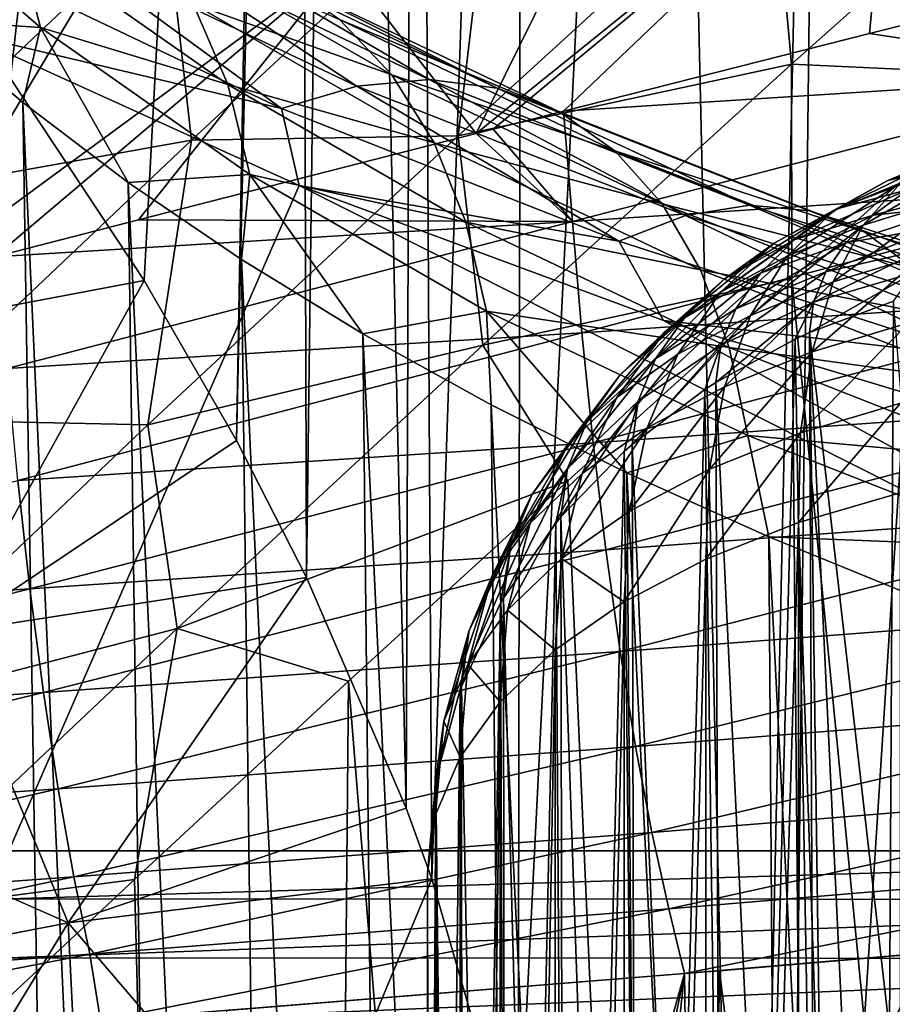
# Model space of a CAD drawing. Header units: metres. Extents: x -109 to 109, y -78 to 121.
# Tile 798 of 1056: x -11.45 to -8.34, y 0.94 to 4.46. Entities that reach past the tile are written whole.
import ezdxf

# ---------------------------------------------------------------- set-up
doc = ezdxf.new("R2010")
doc.units = ezdxf.units.M
doc.layers.add('solid_508554_SW0001', color=7, linetype='CONTINUOUS')

msp = doc.modelspace()

# ---------------------------------------------------------------- linework, layer by layer
at = {"layer": 'solid_508554_SW0001'}
for points in [[(-10.497465, 13.12061, -23.474436), (-11.486973, 4.24539, -38.846767), (-11.719492, 4.563523, -38.295746)], [(-10.497465, 13.12061, -23.474436), (-11.010351, 3.525002, -40.094517), (-11.486973, 4.24539, -38.846767)], [(-10.497465, 13.12061, -23.474436), (-10.680959, 2.955245, -41.081364), (-11.010351, 3.525002, -40.094517)], [(-10.497465, 13.12061, -23.474436), (-10.462863, 12.564053, -24.438421), (-10.680959, 2.955245, -41.081364)], [(-34.869118, 11.46491, -7.773969), (-4.682198, -7.183285, 2.992571), (-32.970078, 13.057232, -8.693296)], [(-4.682198, -7.183285, 2.992571), (-4.682198, 13.057236, -8.693299), (-32.970078, 13.057232, -8.693296)], [(-10.462863, 12.564053, -24.438421), (-10.43088, 2.466374, -41.928116), (-10.680959, 2.955245, -41.081364)], [(-10.462863, 12.564053, -24.438421), (-10.310266, 12.011647, -25.395216), (-10.43088, 2.466374, -41.928116)], [(-10.310266, 12.011647, -25.395216), (-10.076361, 1.643916, -43.352654), (-10.43088, 2.466374, -41.928116)], [(-10.310266, 12.011647, -25.395216), (-10.041836, 11.471277, -26.331165), (-10.076361, 1.643916, -43.352654)], [(-34.869118, 11.46491, -7.773969), (-36.770775, 9.875168, -6.856131), (-4.682198, -7.183285, 2.992571)], [(-10.041836, 11.471277, -26.331165), (-9.984267, 1.392368, -43.788349), (-10.076361, 1.643916, -43.352654)], [(-10.041836, 11.471277, -26.331165), (-9.65976, 10.947334, -27.238661), (-9.984267, 1.392368, -43.788349)], [(-9.65976, 10.947334, -27.238661), (-9.677179, 0.325011, -45.637066), (-9.984267, 1.392368, -43.788349)], [(-9.65976, 10.947334, -27.238661), (-9.16956, 10.447394, -28.104582), (-9.677179, 0.325011, -45.637066)], [(-9.16956, 10.447394, -28.104582), (-8.859949, -3.143586, -51.644852), (-9.677179, 0.325011, -45.637066)], [(-9.16956, 10.447394, -28.104582), (-8.575221, 9.975522, -28.92189), (-8.859949, -3.143586, -51.644852)], [(-8.575221, 9.975522, -28.92189), (-8.7341, -3.651943, -52.525349), (-8.859949, -3.143586, -51.644852)], [(-8.575221, 9.975522, -28.92189), (-7.885233, 9.538446, -29.678926), (-8.7341, -3.651943, -52.525349)], [(-36.770775, 9.875168, -6.856131), (-37.230968, 9.509166, -6.64482), (-4.682198, -7.183285, 2.992571)], [(-7.885233, 9.538446, -29.678926), (-7.872476, -7.004437, -58.332043), (-8.7341, -3.651943, -52.525349)], [(-37.230968, 9.509166, -6.64482), (-37.714027, 9.16053, -6.443535), (-4.682198, -7.183285, 2.992571)], [(-37.714027, 9.16053, -6.443535), (-38.218876, 8.830504, -6.252995), (-4.682198, -7.183285, 2.992571)], [(-38.218876, 8.830504, -6.252995), (-38.744343, 8.520358, -6.073932), (-4.682198, -7.183285, 2.992571)], [(-38.744343, 8.520358, -6.073932), (-39.28907, 8.231194, -5.906983), (-4.682198, -7.183285, 2.992571)], [(-39.28907, 8.231194, -5.906983), (-39.851555, 7.963991, -5.752713), (-4.682198, -7.183285, 2.992571)], [(-39.851555, 7.963991, -5.752713), (-40.430286, 7.719659, -5.611648), (-4.682198, -7.183285, 2.992571)], [(-40.430286, 7.719659, -5.611648), (-40.88192, 7.549141, -5.513199), (-4.682198, -7.183285, 2.992571)], [(-40.88192, 7.549141, -5.513199), (-41.024212, 7.498913, -5.4842), (-4.682198, -7.183285, 2.992571)], [(-41.024212, 7.498913, -5.4842), (-41.632576, 7.302232, -5.370646), (-4.682198, -7.183285, 2.992571)], [(-41.632576, 7.302232, -5.370646), (-42.254608, 7.130056, -5.271241), (-4.682198, -7.183285, 2.992571)], [(-42.254608, 7.130056, -5.271241), (-42.889103, 6.983013, -5.186345), (-4.682198, -7.183285, 2.992571)], [(-42.889103, 6.983013, -5.186345), (-43.534229, 6.861862, -5.116398), (-4.682198, -7.183285, 2.992571)], [(-43.534229, 6.861862, -5.116398), (-44.187977, 6.76719, -5.061739), (-4.682198, -7.183285, 2.992571)], [(-44.187977, 6.76719, -5.061739), (-44.848324, 6.699342, -5.022567), (-4.682198, -7.183285, 2.992571)], [(-44.848324, 6.699342, -5.022567), (-45.513195, 6.658569, -4.999027), (-4.682198, -7.183285, 2.992571)], [(-46.180508, 6.644997, -4.991191), (-50.351505, 6.265568, -4.772128), (-4.682198, -7.183285, 2.992571)], [(-45.513195, 6.658569, -4.999027), (-46.180508, 6.644997, -4.991191), (-4.682198, -7.183285, 2.992571)], [(-50.351505, 6.265568, -4.772128), (-50.351505, -7.183285, 2.992571), (-4.682198, -7.183285, 2.992571)], [(-9.826571, 4.049805, 22.065458), (-10.300329, 4.660298, 21.934893), (-8.890319, 5.945632, 21.88983)], [(-9.826571, 4.049805, 22.065458), (-8.890319, 5.945632, 21.88983), (-8.346806, 5.243896, 22.028639)], [(-80.924133, 4.591235, 23.167868), (-80.918129, 4.185856, 23.180025), (-10.148746, 5.691421, 25.083662)], [(-80.918129, 4.185856, 23.180025), (-11.266255, 5.112192, 25.065367), (-10.148746, 5.691421, 25.083662)], [(-12.234701, 4.066786, 21.798893), (-11.846932, 4.890662, 21.843119), (-10.788867, 5.274172, 21.876749)], [(-11.82825, 3.536993, 21.846523), (-12.234701, 4.066786, 21.798893), (-10.788867, 5.274172, 21.876749)], [(-11.82825, 3.536993, 21.846523), (-10.788867, 5.274172, 21.876749), (-10.300329, 4.660298, 21.934893)], [(-8.770687, 5.063399, 25.324755), (-8.701807, 4.296897, 25.597721), (-7.591055, 5.287495, 25.490839)], [(-7.591055, 5.287495, 25.490839), (-8.701807, 4.296897, 25.597721), (-7.88396, 4.258576, 25.879211)], [(-9.766205, 4.065187, 22.071657), (-9.826571, 4.049805, 22.065458), (-8.346806, 5.243896, 22.028639)], [(-9.515528, 4.129013, 22.097166), (-9.766205, 4.065187, 22.071657), (-8.346806, 5.243896, 22.028639)], [(-8.423708, 4.406077, 22.20409), (-9.515528, 4.129013, 22.097166), (-8.346806, 5.243896, 22.028639)], [(-8.423708, 4.406077, 22.20409), (-8.346806, 5.243896, 22.028639), (-7.826356, 4.557045, 22.25992)], [(-80.918129, 4.185856, 23.180025), (-80.906685, 3.483892, 23.162571), (-11.266255, 5.112192, 25.065367)], [(-80.906685, 3.483892, 23.162571), (-12.037889, 4.705667, 25.034185), (-11.266255, 5.112192, 25.065367)], [(-8.770687, 5.063399, 25.324755), (-9.890296, 4.041093, 25.377243), (-8.701807, 4.296897, 25.597721)], [(-9.774747, 5.01582, 25.184143), (-9.890296, 4.041093, 25.377243), (-8.770687, 5.063399, 25.324755)], [(-10.932477, 4.836919, 25.089697), (-10.841434, 4.025293, 25.189739), (-9.774747, 5.01582, 25.184143)], [(-9.774747, 5.01582, 25.184143), (-10.841434, 4.025293, 25.189739), (-9.890296, 4.041093, 25.377243)], [(-12.023021, 4.984616, -26.200855), (-11.379394, 4.427219, -27.166296), (-11.789352, 4.454689, -26.29365)], [(-11.464253, 4.752104, -27.41684), (-11.379394, 4.427219, -27.166296), (-12.023021, 4.984616, -26.200855)], [(-10.932477, 4.836919, 25.089697), (-12.037889, 4.705667, 25.034185), (-12.012669, 3.816199, 25.038902)], [(-10.932477, 4.836919, 25.089697), (-12.012669, 3.816199, 25.038902), (-10.841434, 4.025293, 25.189739)], [(-11.464253, 4.752104, -27.41684), (-10.712005, 4.223912, -28.331697), (-11.379394, 4.427219, -27.166296)], [(-10.835051, 4.512079, -28.609804), (-10.712005, 4.223912, -28.331697), (-11.464253, 4.752104, -27.41684)], [(-11.329675, 4.731749, -31.37171), (-10.251499, 4.21773, -32.262016), (-11.044769, 4.743412, -31.06476)], [(-11.044769, 4.743412, -31.06476), (-9.993707, 4.242319, -31.93268), (-10.777098, 4.700575, -30.745321)], [(-10.251499, 4.21773, -32.262016), (-9.993707, 4.242319, -31.93268), (-11.044769, 4.743412, -31.06476)], [(-10.999453, 4.761817, -28.90328), (-10.127405, 4.258619, -29.774843), (-10.835051, 4.512079, -28.609804)], [(-10.313899, 4.455792, -30.094011), (-10.127405, 4.258619, -29.774843), (-10.999453, 4.761817, -28.90328)], [(-11.626257, 4.665814, -31.660181), (-10.519858, 4.13834, -32.573795), (-11.329675, 4.731749, -31.37171)], [(-10.519858, 4.13834, -32.573795), (-10.251499, 4.21773, -32.262016), (-11.329675, 4.731749, -31.37171)], [(-10.777098, 4.700575, -30.745321), (-9.751508, 4.211626, -31.592205), (-10.531879, 4.604074, -30.419621)], [(-9.993707, 4.242319, -31.93268), (-9.751508, 4.211626, -31.592205), (-10.777098, 4.700575, -30.745321)], [(-11.543501, 3.610263, 21.879337), (-11.82825, 3.536993, 21.846523), (-10.300329, 4.660298, 21.934893)], [(-11.626257, 4.665814, -31.660181), (-11.655655, 4.407351, -32.166245), (-10.519858, 4.13834, -32.573795)], [(-11.029615, 3.742239, 21.937109), (-11.543501, 3.610263, 21.879337), (-10.300329, 4.660298, 21.934893)], [(-11.029615, 3.742239, 21.937109), (-10.300329, 4.660298, 21.934893), (-9.826571, 4.049805, 22.065458)], [(-10.531879, 4.604074, -30.419621), (-9.529626, 4.126251, -31.247236), (-10.313899, 4.455792, -30.094011)], [(-9.751508, 4.211626, -31.592205), (-9.529626, 4.126251, -31.247236), (-10.531879, 4.604074, -30.419621)], [(-7.467934, 4.260381, 22.383812), (-8.423708, 4.406077, 22.20409), (-7.826356, 4.557045, 22.25992)], [(-10.835051, 4.512079, -28.609804), (-9.976037, 4.016402, -29.468342), (-10.712005, 4.223912, -28.331697)], [(-10.127405, 4.258619, -29.774843), (-9.976037, 4.016402, -29.468342), (-10.835051, 4.512079, -28.609804)], [(-11.789352, 4.454689, -26.29365), (-11.2583, -7.517032, -19.331461), (-11.583113, -7.217917, -18.813379)], [(-11.789352, 4.454689, -26.29365), (-11.442792, 4.160327, -26.803499), (-11.2583, -7.517032, -19.331461)], [(-11.379394, 4.427219, -27.166296), (-11.442792, 4.160327, -26.803499), (-11.789352, 4.454689, -26.29365)], [(-11.379394, 4.427219, -27.166296), (-11.066858, 3.875121, -27.297491), (-11.442792, 4.160327, -26.803499)], [(-11.379394, 4.427219, -27.166296), (-10.632713, 3.902936, -28.074379), (-11.066858, 3.875121, -27.297491)], [(-10.712005, 4.223912, -28.331697), (-10.632713, 3.902936, -28.074379), (-11.379394, 4.427219, -27.166296)], [(-10.313899, 4.455792, -30.094011), (-9.332389, 3.987858, -30.904497), (-10.127405, 4.258619, -29.774843)], [(-9.529626, 4.126251, -31.247236), (-9.332389, 3.987858, -30.904497), (-10.313899, 4.455792, -30.094011)], [(-10.457149, 3.864108, -33.10717), (-11.655655, 4.407351, -32.166245), (-11.492039, 1.491955, -37.215858)], [(-10.519858, 4.13834, -32.573795), (-11.655655, 4.407351, -32.166245), (-10.457149, 3.864108, -33.10717)], [(-7.467934, 4.260381, 22.383812), (-9.515528, 4.129013, 22.097166), (-8.423708, 4.406077, 22.20409)], [(-9.890296, 4.041093, 25.377243), (-9.802728, 3.295169, 25.649094), (-8.701807, 4.296897, 25.597721)], [(-8.701807, 4.296897, 25.597721), (-9.802728, 3.295169, 25.649094), (-8.700568, 3.531929, 25.949848)], [(-8.701807, 4.296897, 25.597721), (-8.700568, 3.531929, 25.949848), (-7.88396, 4.258576, 25.879211)], [(-10.127405, 4.258619, -29.774843), (-9.163643, 3.799146, -30.570675), (-9.976037, 4.016402, -29.468342)], [(-9.332389, 3.987858, -30.904497), (-9.163643, 3.799146, -30.570675), (-10.127405, 4.258619, -29.774843)], [(-9.482802, 3.73597, 22.146383), (-9.515528, 4.129013, 22.097166), (-7.467934, 4.260381, 22.383812)], [(-9.482802, 3.73597, 22.146383), (-7.467934, 4.260381, 22.383812), (-7.439636, 3.870139, 22.426527)], [(-7.88396, 4.258576, 25.879211), (-8.700568, 3.531929, 25.949848), (-6.423145, -19.82156, 39.123894)], [(-11.486973, 4.24539, -38.846767), (-11.010351, 3.525002, -40.094517), (-12.260807, 3.288546, -40.398113)], [(-10.712005, 4.223912, -28.331697), (-9.862746, 3.733864, -29.180485), (-10.632713, 3.902936, -28.074379)], [(-9.976037, 4.016402, -29.468342), (-9.862746, 3.733864, -29.180485), (-10.712005, 4.223912, -28.331697)], [(-10.519858, 4.13834, -32.573795), (-9.31819, 3.665838, -33.392189), (-10.251499, 4.21773, -32.262016)], [(-10.251499, 4.21773, -32.262016), (-9.080484, 3.757282, -33.059536), (-9.993707, 4.242319, -31.93268)], [(-9.31819, 3.665838, -33.392189), (-9.080484, 3.757282, -33.059536), (-10.251499, 4.21773, -32.262016)], [(-9.993707, 4.242319, -31.93268), (-8.852139, 3.79345, -32.710144), (-9.751508, 4.211626, -31.592205)], [(-9.080484, 3.757282, -33.059536), (-8.852139, 3.79345, -32.710144), (-9.993707, 4.242319, -31.93268)], [(-9.751508, 4.211626, -31.592205), (-8.637607, 3.773636, -32.350826), (-9.529626, 4.126251, -31.247236)], [(-8.852139, 3.79345, -32.710144), (-8.637607, 3.773636, -32.350826), (-9.751508, 4.211626, -31.592205)], [(-11.442792, 4.160327, -26.803499), (-10.90275, -7.807134, -19.833933), (-11.2583, -7.517032, -19.331461)], [(-11.442792, 4.160327, -26.803499), (-11.066858, 3.875121, -27.297491), (-10.90275, -7.807134, -19.833933)], [(-10.519858, 4.13834, -32.573795), (-10.457149, 3.864108, -33.10717), (-9.31819, 3.665838, -33.392189)], [(-9.482802, 3.73597, 22.146383), (-9.766205, 4.065187, 22.071657), (-9.515528, 4.129013, 22.097166)], [(-9.529626, 4.126251, -31.247236), (-8.44107, 3.698226, -31.988596), (-9.332389, 3.987858, -30.904497)], [(-8.637607, 3.773636, -32.350826), (-8.44107, 3.698226, -31.988596), (-9.529626, 4.126251, -31.247236)], [(-9.482802, 3.73597, 22.146383), (-11.029615, 3.742239, 21.937109), (-9.826571, 4.049805, 22.065458)], [(-9.890296, 4.041093, 25.377243), (-10.9968, 3.010196, 25.37059), (-9.802728, 3.295169, 25.649094)], [(-10.841434, 4.025293, 25.189739), (-10.9968, 3.010196, 25.37059), (-9.890296, 4.041093, 25.377243)], [(-9.482802, 3.73597, 22.146383), (-9.826571, 4.049805, 22.065458), (-9.766205, 4.065187, 22.071657)], [(-12.012669, 3.816199, 25.038902), (-11.893554, 3.029176, 25.139771), (-10.841434, 4.025293, 25.189739)], [(-10.841434, 4.025293, 25.189739), (-11.893554, 3.029176, 25.139771), (-10.9968, 3.010196, 25.37059)], [(-9.976037, 4.016402, -29.468342), (-9.026679, 3.563796, -30.252279), (-9.862746, 3.733864, -29.180485)], [(-9.163643, 3.799146, -30.570675), (-9.026679, 3.563796, -30.252279), (-9.976037, 4.016402, -29.468342)], [(-8.358425, 3.88137, -7.801935), (-8.138683, 3.933201, -8.122846), (-7.969172, 4.006351, -7.99965)], [(-8.151199, 3.968769, -7.654091), (-8.358425, 3.88137, -7.801935), (-7.969172, 4.006351, -7.99965)], [(-9.332389, 3.987858, -30.904497), (-8.266363, 3.568692, -31.630514), (-9.163643, 3.799146, -30.570675)], [(-8.44107, 3.698226, -31.988596), (-8.266363, 3.568692, -31.630514), (-9.332389, 3.987858, -30.904497)], [(-8.552944, 3.773404, -7.478731), (-8.358425, 3.88137, -7.801935), (-8.151199, 3.968769, -7.654091)], [(-8.311754, 3.873469, -7.308987), (-8.552944, 3.773404, -7.478731), (-8.151199, 3.968769, -7.654091)], [(-8.539718, 3.781359, -7.972254), (-8.286581, 3.849999, -8.264098), (-8.138683, 3.933201, -8.122846)], [(-8.358425, 3.88137, -7.801935), (-8.539718, 3.781359, -7.972254), (-8.138683, 3.933201, -8.122846)], [(-8.446883, 3.722799, -6.972841), (-8.311754, 3.873469, -7.308987), (-8.045051, 3.956546, -7.16917)], [(-8.148195, 3.814398, -6.818286), (-8.446883, 3.722799, -6.972841), (-8.045051, 3.956546, -7.16917)], [(-10.632713, 3.902936, -28.074379), (-10.662516, 3.5998, -27.774361), (-11.066858, 3.875121, -27.297491)], [(-10.632713, 3.902936, -28.074379), (-10.230803, 3.335073, -28.232882), (-10.662516, 3.5998, -27.774361)], [(-10.632713, 3.902936, -28.074379), (-9.789742, 3.416515, -28.916885), (-10.230803, 3.335073, -28.232882)], [(-9.862746, 3.733864, -29.180485), (-9.789742, 3.416515, -28.916885), (-10.632713, 3.902936, -28.074379)], [(-10.457149, 3.864108, -33.10717), (-11.492039, 1.491955, -37.215858), (-5.75, 1.491955, -37.215858)], [(-11.066858, 3.875121, -27.297491), (-10.517192, -8.087629, -20.319765), (-10.90275, -7.807134, -19.833933)], [(-11.066858, 3.875121, -27.297491), (-10.662516, 3.5998, -27.774361), (-10.517192, -8.087629, -20.319765)], [(-9.157907, 3.382227, -33.941811), (-10.457149, 3.864108, -33.10717), (-5.75, 1.491955, -37.215858)], [(-9.31819, 3.665838, -33.392189), (-10.457149, 3.864108, -33.10717), (-9.157907, 3.382227, -33.941811)], [(-9.449465, 3.338846, 22.142536), (-9.482802, 3.73597, 22.146383), (-7.439636, 3.870139, 22.426527)], [(-9.449465, 3.338846, 22.142536), (-7.439636, 3.870139, 22.426527), (-7.404006, 3.478254, 22.418154)], [(-8.76436, 3.658394, -7.67497), (-8.539718, 3.781359, -7.972254), (-8.358425, 3.88137, -7.801935)], [(-8.552944, 3.773404, -7.478731), (-8.76436, 3.658394, -7.67497), (-8.358425, 3.88137, -7.801935)], [(-8.717449, 3.611963, -7.161196), (-8.552944, 3.773404, -7.478731), (-8.311754, 3.873469, -7.308987)], [(-8.446883, 3.722799, -6.972841), (-8.717449, 3.611963, -7.161196), (-8.311754, 3.873469, -7.308987)], [(-8.410537, 3.758071, -8.420595), (-8.104743, 3.79126, -8.664199), (-8.011185, 3.862623, -8.543313)], [(-8.286581, 3.849999, -8.264098), (-8.410537, 3.758071, -8.420595), (-8.011185, 3.862623, -8.543313)], [(-8.692028, 3.670404, -8.161694), (-8.410537, 3.758071, -8.420595), (-8.286581, 3.849999, -8.264098)], [(-8.539718, 3.781359, -7.972254), (-8.692028, 3.670404, -8.161694), (-8.286581, 3.849999, -8.264098)], [(-9.163643, 3.799146, -30.570675), (-8.116893, 3.38756, -31.283564), (-9.026679, 3.563796, -30.252279)], [(-8.266363, 3.568692, -31.630514), (-8.116893, 3.38756, -31.283564), (-9.163643, 3.799146, -30.570675)], [(-9.080484, 3.757282, -33.059536), (-7.827236, 3.354575, -33.757046), (-8.852139, 3.79345, -32.710144)], [(-8.852139, 3.79345, -32.710144), (-7.630406, 3.40087, -33.390114), (-8.637607, 3.773636, -32.350826)], [(-7.827236, 3.354575, -33.757046), (-7.630406, 3.40087, -33.390114), (-8.852139, 3.79345, -32.710144)], [(-8.553258, 3.52047, -6.653932), (-8.446883, 3.722799, -6.972841), (-8.148195, 3.814398, -6.818286)], [(-8.228456, 3.618809, -6.487731), (-8.553258, 3.52047, -6.653932), (-8.148195, 3.814398, -6.818286)], [(-9.31819, 3.665838, -33.392189), (-8.032134, 3.252589, -34.10796), (-9.080484, 3.757282, -33.059536)], [(-8.032134, 3.252589, -34.10796), (-7.827236, 3.354575, -33.757046), (-9.080484, 3.757282, -33.059536)], [(-8.954974, 3.484132, -7.379569), (-8.76436, 3.658394, -7.67497), (-8.552944, 3.773404, -7.478731)], [(-8.717449, 3.611963, -7.161196), (-8.954974, 3.484132, -7.379569), (-8.552944, 3.773404, -7.478731)], [(-8.942283, 3.53042, -7.893872), (-8.692028, 3.670404, -8.161694), (-8.539718, 3.781359, -7.972254)], [(-8.76436, 3.658394, -7.67497), (-8.942283, 3.53042, -7.893872), (-8.539718, 3.781359, -7.972254)], [(-8.813077, 3.550982, -8.366788), (-8.508856, 3.659534, -8.589569), (-8.410537, 3.758071, -8.420595)], [(-8.692028, 3.670404, -8.161694), (-8.813077, 3.550982, -8.366788), (-8.410537, 3.758071, -8.420595)], [(-8.637607, 3.773636, -32.350826), (-7.445482, 3.39057, -33.014317), (-8.44107, 3.698226, -31.988596)], [(-7.630406, 3.40087, -33.390114), (-7.445482, 3.39057, -33.014317), (-8.637607, 3.773636, -32.350826)], [(-8.508856, 3.659534, -8.589569), (-8.178718, 3.715254, -8.794189), (-8.104743, 3.79126, -8.664199)], [(-8.410537, 3.758071, -8.420595), (-8.508856, 3.659534, -8.589569), (-8.104743, 3.79126, -8.664199)], [(-9.482802, 3.73597, 22.146383), (-11.543501, 3.610263, 21.879337), (-11.029615, 3.742239, 21.937109)], [(-11.498553, 3.211307, 21.882059), (-11.543501, 3.610263, 21.879337), (-9.482802, 3.73597, 22.146383)], [(-11.498553, 3.211307, 21.882059), (-9.482802, 3.73597, 22.146383), (-9.449465, 3.338846, 22.142536)], [(-9.862746, 3.733864, -29.180485), (-8.92417, 3.286398, -29.955519), (-9.789742, 3.416515, -28.916885)], [(-9.026679, 3.563796, -30.252279), (-8.92417, 3.286398, -29.955519), (-9.862746, 3.733864, -29.180485)], [(-8.847888, 3.401024, -6.857151), (-8.717449, 3.611963, -7.161196), (-8.446883, 3.722799, -6.972841)], [(-8.553258, 3.52047, -6.653932), (-8.847888, 3.401024, -6.857151), (-8.446883, 3.722799, -6.972841)], [(-8.580019, 3.555722, -8.767875), (-8.232126, 3.635469, -8.93089), (-8.178718, 3.715254, -8.794189)], [(-8.508856, 3.659534, -8.589569), (-8.580019, 3.555722, -8.767875), (-8.178718, 3.715254, -8.794189)], [(-8.44107, 3.698226, -31.988596), (-7.276071, 3.323876, -32.63699), (-8.266363, 3.568692, -31.630514)], [(-7.445482, 3.39057, -33.014317), (-7.276071, 3.323876, -32.63699), (-8.44107, 3.698226, -31.988596)], [(-9.31819, 3.665838, -33.392189), (-9.157907, 3.382227, -33.941811), (-8.032134, 3.252589, -34.10796)], [(-9.155135, 3.341566, -7.623728), (-8.942283, 3.53042, -7.893872), (-8.76436, 3.658394, -7.67497)], [(-8.954974, 3.484132, -7.379569), (-9.155135, 3.341566, -7.623728), (-8.76436, 3.658394, -7.67497)], [(-9.083885, 3.392271, -8.131333), (-8.813077, 3.550982, -8.366788), (-8.692028, 3.670404, -8.161694)], [(-8.942283, 3.53042, -7.893872), (-9.083885, 3.392271, -8.131333), (-8.692028, 3.670404, -8.161694)], [(-8.900828, 3.424876, -8.583694), (-8.580019, 3.555722, -8.767875), (-8.508856, 3.659534, -8.589569)], [(-8.813077, 3.550982, -8.366788), (-8.900828, 3.424876, -8.583694), (-8.508856, 3.659534, -8.589569)], [(-8.628256, 3.271467, -6.360118), (-8.553258, 3.52047, -6.653932), (-8.228456, 3.618809, -6.487731)], [(-8.283854, 3.374598, -6.185645), (-8.628256, 3.271467, -6.360118), (-8.228456, 3.618809, -6.487731)], [(-8.623158, 3.44861, -8.952649), (-8.264448, 3.55342, -9.072271), (-8.232126, 3.635469, -8.93089)], [(-8.580019, 3.555722, -8.767875), (-8.623158, 3.44861, -8.952649), (-8.232126, 3.635469, -8.93089)], [(-10.662516, 3.5998, -27.774361), (-10.102932, -8.357568, -20.787312), (-10.517192, -8.087629, -20.319765)], [(-10.662516, 3.5998, -27.774361), (-10.230803, 3.335073, -28.232882), (-10.102932, -8.357568, -20.787312)], [(-9.106864, 3.262867, -7.093329), (-8.954974, 3.484132, -7.379569), (-8.717449, 3.611963, -7.161196)], [(-8.847888, 3.401024, -6.857151), (-9.106864, 3.262867, -7.093329), (-8.717449, 3.611963, -7.161196)], [(-9.186651, 3.246152, -8.382884), (-8.900828, 3.424876, -8.583694), (-8.813077, 3.550982, -8.366788)], [(-9.083885, 3.392271, -8.131333), (-9.186651, 3.246152, -8.382884), (-8.813077, 3.550982, -8.366788)], [(-9.026679, 3.563796, -30.252279), (-7.995574, 3.158361, -30.954512), (-8.92417, 3.286398, -29.955519)], [(-8.116893, 3.38756, -31.283564), (-7.995574, 3.158361, -30.954512), (-9.026679, 3.563796, -30.252279)], [(-8.954078, 3.294487, -8.808759), (-8.623158, 3.44861, -8.952649), (-8.580019, 3.555722, -8.767875)], [(-8.900828, 3.424876, -8.583694), (-8.954078, 3.294487, -8.808759), (-8.580019, 3.555722, -8.767875)], [(-8.264448, 3.55342, -9.072271), (-8.637618, 3.339785, -9.1408), (-8.338635, 3.451479, -9.205287)], [(-8.623158, 3.44861, -8.952649), (-8.637618, 3.339785, -9.1408), (-8.264448, 3.55342, -9.072271)], [(-11.706792, 2.269328, -42.163139), (-12.260807, 3.288546, -40.398113), (-11.010351, 3.525002, -40.094517)], [(-10.680959, 2.955245, -41.081364), (-11.706792, 2.269328, -42.163139), (-11.010351, 3.525002, -40.094517)], [(-9.802728, 3.295169, 25.649094), (-9.499503, 2.811024, 25.989603), (-8.700568, 3.531929, 25.949848)], [(-8.700568, 3.531929, 25.949848), (-9.499503, 2.811024, 25.989603), (-8.487958, -20.147076, 38.560081)], [(-9.31461, 3.187311, -7.889006), (-9.083885, 3.392271, -8.131333), (-8.942283, 3.53042, -7.893872)], [(-9.155135, 3.341566, -7.623728), (-9.31461, 3.187311, -7.889006), (-8.942283, 3.53042, -7.893872)], [(-8.941047, 3.145783, -6.574086), (-8.847888, 3.401024, -6.857151), (-8.553258, 3.52047, -6.653932)], [(-8.628256, 3.271467, -6.360118), (-8.941047, 3.145783, -6.574086), (-8.553258, 3.52047, -6.653932)], [(-8.700568, 3.531929, 25.949848), (-8.487958, -20.147076, 38.560081), (-6.423145, -19.82156, 39.123894)], [(-9.409582, 2.946307, 22.086351), (-9.449465, 3.338846, 22.142536), (-7.404006, 3.478254, 22.418154)], [(-9.409582, 2.946307, 22.086351), (-7.404006, 3.478254, 22.418154), (-7.361657, 3.09147, 22.358837)], [(-9.325343, 3.108495, -7.357915), (-9.155135, 3.341566, -7.623728), (-8.954974, 3.484132, -7.379569)], [(-9.106864, 3.262867, -7.093329), (-9.325343, 3.108495, -7.357915), (-8.954974, 3.484132, -7.379569)], [(-8.623158, 3.44861, -8.952649), (-8.971941, 3.161879, -9.038086), (-8.689071, 3.316357, -9.127274)], [(-8.954078, 3.294487, -8.808759), (-8.971941, 3.161879, -9.038086), (-8.623158, 3.44861, -8.952649)], [(-8.623158, 3.44861, -8.952649), (-8.689071, 3.316357, -9.127274), (-8.637618, 3.339785, -9.1408)], [(-8.338635, 3.451479, -9.205287), (-8.637618, 3.339785, -9.1408), (-8.352513, 0.851427, -13.698732)], [(-8.338635, 3.451479, -9.205287), (-8.352513, 0.851427, -13.698732), (-8.16156, 1.264881, -13.104061)], [(-9.789742, 3.416515, -28.916885), (-9.772826, 3.081619, -28.671877), (-10.230803, 3.335073, -28.232882)], [(-9.789742, 3.416515, -28.916885), (-9.289764, 2.840088, -29.090221), (-9.772826, 3.081619, -28.671877)], [(-9.789742, 3.416515, -28.916885), (-8.858112, 2.972362, -29.686182), (-9.289764, 2.840088, -29.090221)], [(-8.92417, 3.286398, -29.955519), (-8.858112, 2.972362, -29.686182), (-9.789742, 3.416515, -28.916885)], [(-9.249059, 3.094849, -8.644145), (-8.954078, 3.294487, -8.808759), (-8.900828, 3.424876, -8.583694)], [(-9.186651, 3.246152, -8.382884), (-9.249059, 3.094849, -8.644145), (-8.900828, 3.424876, -8.583694)], [(-9.430448, 3.023954, -8.170391), (-9.186651, 3.246152, -8.382884), (-9.083885, 3.392271, -8.131333)], [(-9.31461, 3.187311, -7.889006), (-9.430448, 3.023954, -8.170391), (-9.083885, 3.392271, -8.131333)], [(-9.216288, 3.00005, -6.823301), (-9.106864, 3.262867, -7.093329), (-8.847888, 3.401024, -6.857151)], [(-8.941047, 3.145783, -6.574086), (-9.216288, 3.00005, -6.823301), (-8.847888, 3.401024, -6.857151)], [(-7.770446, 2.966351, -34.662128), (-9.157907, 3.382227, -33.941811), (-5.75, 1.491955, -37.215858)], [(-8.032134, 3.252589, -34.10796), (-9.157907, 3.382227, -33.941811), (-7.770446, 2.966351, -34.662128)], [(-8.670031, 2.981923, -6.098636), (-8.628256, 3.271467, -6.360118), (-8.283854, 3.374598, -6.185645)], [(-8.313025, 3.08778, -5.919471), (-8.670031, 2.981923, -6.098636), (-8.283854, 3.374598, -6.185645)], [(-11.460853, 2.812847, 21.82943), (-11.498553, 3.211307, 21.882059), (-9.449465, 3.338846, 22.142536)], [(-11.460853, 2.812847, 21.82943), (-9.449465, 3.338846, 22.142536), (-9.409582, 2.946307, 22.086351)], [(-10.230803, 3.335073, -28.232882), (-9.660861, -8.616367, -21.235565), (-10.102932, -8.357568, -20.787312)], [(-10.230803, 3.335073, -28.232882), (-9.772826, 3.081619, -28.671877), (-9.660861, -8.616367, -21.235565)], [(-9.49957, 2.941152, -7.645775), (-9.31461, 3.187311, -7.889006), (-9.155135, 3.341566, -7.623728)], [(-9.325343, 3.108495, -7.357915), (-9.49957, 2.941152, -7.645775), (-9.155135, 3.341566, -7.623728)], [(-8.637618, 3.339785, -9.1408), (-8.689071, 3.316357, -9.127274), (-8.621085, -0.529829, -15.859911)], [(-8.637618, 3.339785, -9.1408), (-8.49855, 0.398796, -14.366246), (-8.352513, 0.851427, -13.698732)], [(-8.637618, 3.339785, -9.1408), (-8.589837, -0.068399, -15.091503), (-8.49855, 0.398796, -14.366246)], [(-8.637618, 3.339785, -9.1408), (-8.621085, -0.529829, -15.859911), (-8.589837, -0.068399, -15.091503)], [(-8.689071, 3.316357, -9.127274), (-8.971941, 3.161879, -9.038086), (-8.793893, -0.612464, -15.812201)], [(-8.689071, 3.316357, -9.127274), (-8.793893, -0.612464, -15.812201), (-8.621085, -0.529829, -15.859911)], [(-10.9968, 3.010196, 25.37059), (-10.892466, 2.284769, 25.642366), (-9.802728, 3.295169, 25.649094)], [(-9.802728, 3.295169, 25.649094), (-10.892466, 2.284769, 25.642366), (-9.499503, 2.811024, 25.989603)], [(-8.954078, 3.294487, -8.808759), (-9.269999, 2.940863, -8.910482), (-9.01151, 3.136397, -9.023374)], [(-9.249059, 3.094849, -8.644145), (-9.269999, 2.940863, -8.910482), (-8.954078, 3.294487, -8.808759)], [(-8.954078, 3.294487, -8.808759), (-9.01151, 3.136397, -9.023374), (-8.971941, 3.161879, -9.038086)], [(-8.994631, 2.852527, -6.318975), (-8.941047, 3.145783, -6.574086), (-8.628256, 3.271467, -6.360118)], [(-8.670031, 2.981923, -6.098636), (-8.994631, 2.852527, -6.318975), (-8.628256, 3.271467, -6.360118)], [(-8.92417, 3.286398, -29.955519), (-7.904774, 2.885567, -30.649776), (-8.858112, 2.972362, -29.686182)], [(-7.995574, 3.158361, -30.954512), (-7.904774, 2.885567, -30.649776), (-8.92417, 3.286398, -29.955519)], [(-9.500832, 2.854612, -8.462861), (-9.249059, 3.094849, -8.644145), (-9.186651, 3.246152, -8.382884)], [(-9.430448, 3.023954, -8.170391), (-9.500832, 2.854612, -8.462861), (-9.186651, 3.246152, -8.382884)], [(-9.448712, 2.83695, -7.102983), (-9.325343, 3.108495, -7.357915), (-9.106864, 3.262867, -7.093329)], [(-9.216288, 3.00005, -6.823301), (-9.448712, 2.83695, -7.102983), (-9.106864, 3.262867, -7.093329)], [(-9.62621, 2.763756, -7.951452), (-9.430448, 3.023954, -8.170391), (-9.31461, 3.187311, -7.889006)], [(-9.49957, 2.941152, -7.645775), (-9.62621, 2.763756, -7.951452), (-9.31461, 3.187311, -7.889006)], [(-8.971941, 3.161879, -9.038086), (-9.01151, 3.136397, -9.023374), (-8.95864, -0.706652, -15.757822)], [(-8.971941, 3.161879, -9.038086), (-8.95864, -0.706652, -15.757822), (-8.793893, -0.612464, -15.812201)], [(-9.280551, 2.702155, -6.576136), (-9.216288, 3.00005, -6.823301), (-8.941047, 3.145783, -6.574086)], [(-8.994631, 2.852527, -6.318975), (-9.280551, 2.702155, -6.576136), (-8.941047, 3.145783, -6.574086)], [(-9.01151, 3.136397, -9.023374), (-9.269999, 2.940863, -8.910482), (-9.114296, -0.811807, -15.69711)], [(-9.01151, 3.136397, -9.023374), (-9.114296, -0.811807, -15.69711), (-8.95864, -0.706652, -15.757822)], [(-9.634205, 2.659857, -7.407633), (-9.49957, 2.941152, -7.645775), (-9.325343, 3.108495, -7.357915)], [(-9.448712, 2.83695, -7.102983), (-9.634205, 2.659857, -7.407633), (-9.325343, 3.108495, -7.357915)], [(-9.249059, 3.094849, -8.644145), (-9.524449, 2.682183, -8.761133), (-9.298363, 2.915835, -8.896032)], [(-9.500832, 2.854612, -8.462861), (-9.524449, 2.682183, -8.761133), (-9.249059, 3.094849, -8.644145)], [(-9.363859, 2.565282, 21.978821), (-9.409582, 2.946307, 22.086351), (-7.361657, 3.09147, 22.358837)], [(-9.363859, 2.565282, 21.978821), (-7.361657, 3.09147, 22.358837), (-7.313319, 2.716445, 22.249598)], [(-9.249059, 3.094849, -8.644145), (-9.298363, 2.915835, -8.896032), (-9.269999, 2.940863, -8.910482)], [(-9.772826, 3.081619, -28.671877), (-9.192418, -8.863185, -21.663067), (-9.660861, -8.616367, -21.235565)], [(-9.772826, 3.081619, -28.671877), (-9.289764, 2.840088, -29.090221), (-9.192418, -8.863185, -21.663067)], [(-8.313025, 3.08778, -5.919471), (-8.315114, 2.768545, -5.697483), (-8.677582, 2.662102, -5.877673)], [(-8.313025, 3.08778, -5.919471), (-8.677582, 2.662102, -5.877673), (-8.670031, 2.981923, -6.098636)], [(-11.893554, 3.029176, 25.139771), (-12.088583, 1.97369, 25.301834), (-10.9968, 3.010196, 25.37059)], [(-9.703196, 2.579695, -8.269375), (-9.500832, 2.854612, -8.462861), (-9.430448, 3.023954, -8.170391)], [(-9.62621, 2.763756, -7.951452), (-9.703196, 2.579695, -8.269375), (-9.430448, 3.023954, -8.170391)], [(-10.9968, 3.010196, 25.37059), (-12.088583, 1.97369, 25.301834), (-10.892466, 2.284769, 25.642366)], [(-9.522204, 2.533618, -6.865211), (-9.448712, 2.83695, -7.102983), (-9.216288, 3.00005, -6.823301)], [(-9.280551, 2.702155, -6.576136), (-9.522204, 2.533618, -6.865211), (-9.216288, 3.00005, -6.823301)], [(-10.680959, 2.955245, -41.081364), (-10.43088, 2.466374, -41.928116), (-11.706792, 2.269328, -42.163139)], [(-8.858112, 2.972362, -29.686182), (-8.782855, 2.6111, -29.486839), (-9.289764, 2.840088, -29.090221)], [(-8.670031, 2.981923, -6.098636), (-8.677582, 2.662102, -5.877673), (-9.007409, 2.531567, -6.099866)], [(-8.670031, 2.981923, -6.098636), (-9.007409, 2.531567, -6.099866), (-8.994631, 2.852527, -6.318975)], [(-8.858112, 2.972362, -29.686182), (-7.846262, 2.574498, -30.375301), (-8.782855, 2.6111, -29.486839)], [(-7.904774, 2.885567, -30.649776), (-7.846262, 2.574498, -30.375301), (-8.858112, 2.972362, -29.686182)], [(-11.417424, 2.42561, 21.723961), (-11.460853, 2.812847, 21.82943), (-9.409582, 2.946307, 22.086351)], [(-11.417424, 2.42561, 21.723961), (-9.409582, 2.946307, 22.086351), (-9.363859, 2.565282, 21.978821)], [(-9.769117, 2.471968, -7.731458), (-9.62621, 2.763756, -7.951452), (-9.49957, 2.941152, -7.645775)], [(-9.634205, 2.659857, -7.407633), (-9.769117, 2.471968, -7.731458), (-9.49957, 2.941152, -7.645775)], [(-9.298363, 2.915835, -8.896032), (-9.524449, 2.682183, -8.761133), (-9.394498, -1.052319, -15.55825)], [(-9.298363, 2.915835, -8.896032), (-9.394498, -1.052319, -15.55825), (-9.260162, -0.927508, -15.63031)], [(-9.269999, 2.940863, -8.910482), (-9.298363, 2.915835, -8.896032), (-9.260162, -0.927508, -15.63031)], [(-9.269999, 2.940863, -8.910482), (-9.260162, -0.927508, -15.63031), (-9.114296, -0.811807, -15.69711)], [(-9.500832, 2.854612, -8.462861), (-9.729027, 2.392213, -8.593719), (-9.542875, 2.659863, -8.748247)], [(-9.703196, 2.579695, -8.269375), (-9.729027, 2.392213, -8.593719), (-9.500832, 2.854612, -8.462861)], [(-9.500832, 2.854612, -8.462861), (-9.542875, 2.659863, -8.748247), (-9.524449, 2.682183, -8.761133)], [(-8.994631, 2.852527, -6.318975), (-9.007409, 2.531567, -6.099866), (-9.298141, 2.37959, -6.359762)], [(-8.994631, 2.852527, -6.318975), (-9.298141, 2.37959, -6.359762), (-9.280551, 2.702155, -6.576136)], [(-13.472474, 2.294264, 21.482845), (-11.460853, 2.812847, 21.82943), (-11.417424, 2.42561, 21.723961)], [(-10.892466, 2.284769, 25.642366), (-10.281194, 2.096283, 25.998947), (-9.499503, 2.811024, 25.989603)], [(-9.499503, 2.811024, 25.989603), (-10.281194, 2.096283, 25.998947), (-8.487958, -20.147076, 38.560081)], [(-9.7152, 2.350356, -7.180445), (-9.634205, 2.659857, -7.407633), (-9.448712, 2.83695, -7.102983)], [(-9.522204, 2.533618, -6.865211), (-9.7152, 2.350356, -7.180445), (-9.448712, 2.83695, -7.102983)], [(-9.289764, 2.840088, -29.090221), (-8.698686, -9.097452, -22.06883), (-9.192418, -8.863185, -21.663067)], [(-9.289764, 2.840088, -29.090221), (-8.782855, 2.6111, -29.486839), (-8.698686, -9.097452, -22.06883)], [(-9.851166, 2.276871, -8.068452), (-9.703196, 2.579695, -8.269375), (-9.62621, 2.763756, -7.951452)], [(-9.769117, 2.471968, -7.731458), (-9.851166, 2.276871, -8.068452), (-9.62621, 2.763756, -7.951452)], [(-8.677582, 2.662102, -5.877673), (-8.315114, 2.768545, -5.697483), (-8.315125, -8.050487, 0.548883)], [(-9.313101, 2.202495, 21.82184), (-9.363859, 2.565282, 21.978821), (-7.313319, 2.716445, 22.249598)], [(-9.313101, 2.202495, 21.82184), (-7.313319, 2.716445, 22.249598), (-7.259822, 2.359634, 22.092314)], [(-9.524449, 2.682183, -8.761133), (-9.542875, 2.659863, -8.748247), (-9.517764, -1.186728, -15.48065)], [(-9.524449, 2.682183, -8.761133), (-9.517764, -1.186728, -15.48065), (-9.394498, -1.052319, -15.55825)], [(-9.280551, 2.702155, -6.576136), (-9.298141, 2.37959, -6.359762), (-9.522204, 2.533618, -6.865211)], [(-9.855649, 2.155777, -7.515829), (-9.769117, 2.471968, -7.731458), (-9.634205, 2.659857, -7.407633)], [(-9.7152, 2.350356, -7.180445), (-9.855649, 2.155777, -7.515829), (-9.634205, 2.659857, -7.407633)], [(-9.542875, 2.659863, -8.748247), (-9.729027, 2.392213, -8.593719), (-9.627522, -1.32801, -15.39908)], [(-9.542875, 2.659863, -8.748247), (-9.627522, -1.32801, -15.39908), (-9.517764, -1.186728, -15.48065)], [(-9.007409, 2.531567, -6.099866), (-8.677582, 2.662102, -5.877673), (-9.007405, -8.280472, 0.142472)], [(-8.677582, 2.662102, -5.877673), (-8.677587, -8.153314, 0.366606), (-9.007405, -8.280472, 0.142472)], [(-8.677582, 2.662102, -5.877673), (-8.315125, -8.050487, 0.548883), (-8.677587, -8.153314, 0.366606)], [(-8.782855, 2.6111, -29.486839), (-8.181185, -9.318447, -22.451603), (-8.698686, -9.097452, -22.06883)], [(-8.782855, 2.6111, -29.486839), (-8.253401, 2.395243, -29.860714), (-8.181185, -9.318447, -22.451603)], [(-7.846262, 2.574498, -30.375301), (-8.253401, 2.395243, -29.860714), (-8.782855, 2.6111, -29.486839)], [(-11.369055, 2.056609, 21.567564), (-11.417424, 2.42561, 21.723961), (-9.363859, 2.565282, 21.978821)], [(-11.369055, 2.056609, 21.567564), (-9.363859, 2.565282, 21.978821), (-9.313101, 2.202495, 21.82184)], [(-9.703196, 2.579695, -8.269375), (-9.878694, 2.078096, -8.412364), (-9.739289, 2.374512, -8.5835)], [(-9.851166, 2.276871, -8.068452), (-9.878694, 2.078096, -8.412364), (-9.703196, 2.579695, -8.269375)], [(-9.703196, 2.579695, -8.269375), (-9.739289, 2.374512, -8.5835), (-9.729027, 2.392213, -8.593719)], [(-9.522204, 2.533618, -6.865211), (-9.544158, 2.209029, -6.652291), (-9.7152, 2.350356, -7.180445)], [(-9.522204, 2.533618, -6.865211), (-9.298141, 2.37959, -6.359762), (-9.544158, 2.209029, -6.652291)], [(-9.007409, 2.531567, -6.099866), (-9.007405, -8.280472, 0.142472), (-9.298141, -8.429561, -0.119095)], [(-9.298141, 2.37959, -6.359762), (-9.007409, 2.531567, -6.099866), (-9.298141, -8.429561, -0.119095)], [(-11.280619, 1.234818, -43.954628), (-11.706792, 2.269328, -42.163139), (-10.43088, 2.466374, -41.928116)], [(-10.076361, 1.643916, -43.352654), (-11.280619, 1.234818, -43.954628), (-10.43088, 2.466374, -41.928116)], [(-9.941096, 1.9536, -7.865042), (-9.851166, 2.276871, -8.068452), (-9.769117, 2.471968, -7.731458)], [(-9.855649, 2.155777, -7.515829), (-9.941096, 1.9536, -7.865042), (-9.769117, 2.471968, -7.731458)], [(-13.426338, 1.918904, 21.326981), (-13.472474, 2.294264, 21.482845), (-11.417424, 2.42561, 21.723961)], [(-13.426338, 1.918904, 21.326981), (-11.417424, 2.42561, 21.723961), (-11.369055, 2.056609, 21.567564)], [(-9.729027, 2.392213, -8.593719), (-9.739289, 2.374512, -8.5835), (-9.725019, -1.477844, -15.312573)], [(-9.729027, 2.392213, -8.593719), (-9.725019, -1.477844, -15.312573), (-9.627522, -1.32801, -15.39908)], [(-9.739289, 2.374512, -8.5835), (-9.878694, 2.078096, -8.412364), (-9.807565, -1.632015, -15.223563)], [(-9.739289, 2.374512, -8.5835), (-9.807565, -1.632015, -15.223563), (-9.725019, -1.477844, -15.312573)], [(-9.544158, 2.209029, -6.652291), (-9.298141, 2.37959, -6.359762), (-9.544153, -8.59761, -0.413066)], [(-9.298141, 2.37959, -6.359762), (-9.298141, -8.429561, -0.119095), (-9.544153, -8.59761, -0.413066)], [(-9.258204, 1.864347, 21.618183), (-9.313101, 2.202495, 21.82184), (-7.259822, 2.359634, 22.092314)], [(-9.258204, 1.864347, 21.618183), (-7.259822, 2.359634, 22.092314), (-7.202088, 2.027179, 21.889696)], [(-9.7152, 2.350356, -7.180445), (-9.740651, 2.023259, -6.971766), (-9.855649, 2.155777, -7.515829)], [(-9.7152, 2.350356, -7.180445), (-9.544158, 2.209029, -6.652291), (-9.740651, 2.023259, -6.971766)], [(-12.088583, 1.97369, 25.301834), (-11.969549, 1.268418, 25.574467), (-10.892466, 2.284769, 25.642366)], [(-10.892466, 2.284769, 25.642366), (-11.969549, 1.268418, 25.574467), (-11.044369, 1.390028, 25.978125)], [(-10.892466, 2.284769, 25.642366), (-11.044369, 1.390028, 25.978125), (-10.281194, 2.096283, 25.998947)], [(-11.280619, 1.234818, -43.954628), (-12.974525, 1.982293, -42.343643), (-11.706792, 2.269328, -42.163139)], [(-9.851166, 2.276871, -8.068452), (-9.969765, 1.747571, -8.221536), (-9.882982, 2.0665, -8.405669)], [(-9.941096, 1.9536, -7.865042), (-9.969765, 1.747571, -8.221536), (-9.851166, 2.276871, -8.068452)], [(-9.851166, 2.276871, -8.068452), (-9.882982, 2.0665, -8.405669), (-9.878694, 2.078096, -8.412364)], [(-11.31662, 1.712525, 21.36307), (-11.369055, 2.056609, 21.567564), (-9.313101, 2.202495, 21.82184)], [(-11.31662, 1.712525, 21.36307), (-9.313101, 2.202495, 21.82184), (-9.258204, 1.864347, 21.618183)], [(-9.740651, 2.023259, -6.971766), (-9.544158, 2.209029, -6.652291), (-9.740641, -8.781402, -0.733666)], [(-9.544158, 2.209029, -6.652291), (-9.544153, -8.59761, -0.413066), (-9.740641, -8.781402, -0.733666)], [(-9.855649, 2.155777, -7.515829), (-9.883785, 1.825907, -7.31193), (-9.941096, 1.9536, -7.865042)], [(-9.855649, 2.155777, -7.515829), (-9.740651, 2.023259, -6.971766), (-9.883785, 1.825907, -7.31193)], [(-10.281194, 2.096283, 25.998947), (-11.044369, 1.390028, 25.978125), (-10.488172, -20.561333, 37.842564)], [(-10.281194, 2.096283, 25.998947), (-10.488172, -20.561333, 37.842564), (-8.487958, -20.147076, 38.560081)], [(-9.878694, 2.078096, -8.412364), (-9.882982, 2.0665, -8.405669), (-9.876753, -1.793592, -15.130277)], [(-9.878694, 2.078096, -8.412364), (-9.876753, -1.793592, -15.130277), (-9.807565, -1.632015, -15.223563)], [(-13.376205, 1.568768, 21.121532), (-13.426338, 1.918904, 21.326981), (-11.369055, 2.056609, 21.567564)], [(-13.376205, 1.568768, 21.121532), (-11.369055, 2.056609, 21.567564), (-11.31662, 1.712525, 21.36307)], [(-9.882982, 2.0665, -8.405669), (-9.969765, 1.747571, -8.221536), (-9.930143, -1.956763, -15.03607)], [(-9.882982, 2.0665, -8.405669), (-9.930143, -1.956763, -15.03607), (-9.876753, -1.793592, -15.130277)], [(-9.740651, 2.023259, -6.971766), (-9.740641, -8.781402, -0.733666), (-9.883788, -8.977324, -1.07469)], [(-9.883785, 1.825907, -7.31193), (-9.740651, 2.023259, -6.971766), (-9.883788, -8.977324, -1.07469)], [(-9.200139, 1.556807, 21.371441), (-9.258204, 1.864347, 21.618183), (-7.202088, 2.027179, 21.889696)], [(-9.200139, 1.556807, 21.371441), (-7.202088, 2.027179, 21.889696), (-7.141111, 1.724802, 21.645229)], [(-11.280619, 1.234818, -43.954628), (-12.568666, 0.986784, -44.066586), (-12.974525, 1.982293, -42.343643)], [(-9.941096, 1.9536, -7.865042), (-9.9708, 1.620785, -7.666199), (-10, 1.411866, -8.027718)], [(-9.941096, 1.9536, -7.865042), (-10, 1.411866, -8.027718), (-9.970572, 1.743081, -8.218944)], [(-9.941096, 1.9536, -7.865042), (-9.883785, 1.825907, -7.31193), (-9.9708, 1.620785, -7.666199)], [(-9.941096, 1.9536, -7.865042), (-9.970572, 1.743081, -8.218944), (-9.969765, 1.747571, -8.221536)], [(-11.261068, 1.399587, 21.11418), (-11.31662, 1.712525, 21.36307), (-9.258204, 1.864347, 21.618183)], [(-11.261068, 1.399587, 21.11418), (-9.258204, 1.864347, 21.618183), (-9.200139, 1.556807, 21.371441)], [(-9.9708, 1.620785, -7.666199), (-9.883785, 1.825907, -7.31193), (-9.883788, -8.977324, -1.07469)], [(-9.970572, 1.743081, -8.218944), (-10, 1.411866, -8.027718), (-9.992206, -2.294168, -14.841269)], [(-9.970572, 1.743081, -8.218944), (-9.992206, -2.294168, -14.841269), (-9.968872, -2.124404, -14.939282)], [(-9.969765, 1.747571, -8.221536), (-9.970572, 1.743081, -8.218944), (-9.968872, -2.124404, -14.939282)], [(-9.969765, 1.747571, -8.221536), (-9.968872, -2.124404, -14.939282), (-9.930143, -1.956763, -15.03607)], [(-9.139928, 1.285303, 21.08597), (-9.200139, 1.556807, 21.371441), (-7.141111, 1.724802, 21.645229)], [(-9.139928, 1.285303, 21.08597), (-7.141111, 1.724802, 21.645229), (-7.07794, 1.457709, 21.363123)], [(-13.323008, 1.250364, 20.870321), (-13.376205, 1.568768, 21.121532), (-11.31662, 1.712525, 21.36307)], [(-13.323008, 1.250364, 20.870321), (-11.31662, 1.712525, 21.36307), (-11.261068, 1.399587, 21.11418)], [(-10.076361, 1.643916, -43.352654), (-9.984267, 1.392368, -43.788349), (-11.280619, 1.234818, -43.954628)], [(-9.9708, 1.620785, -7.666199), (-10, -9.390191, -1.791147), (-10, 1.411866, -8.027718)], [(-9.9708, 1.620785, -7.666199), (-9.970804, -9.181581, -1.429481), (-10, -9.390191, -1.791147)], [(-9.9708, 1.620785, -7.666199), (-9.883788, -8.977324, -1.07469), (-9.970804, -9.181581, -1.429481)], [(-11.203406, 1.123463, 20.825403), (-11.261068, 1.399587, 21.11418), (-9.200139, 1.556807, 21.371441)], [(-11.203406, 1.123463, 20.825403), (-9.200139, 1.556807, 21.371441), (-9.139928, 1.285303, 21.08597)], [(-11.492039, 1.320319, -37.4669), (-5.75, 1.491955, -37.215858), (-11.492039, 1.491955, -37.215858)], [(-11.492039, 1.320319, -37.4669), (-5.75, 1.31858, -37.469067), (-5.75, 1.491955, -37.215858)], [(-9.139928, 1.285303, 21.08597), (-7.07794, 1.457709, 21.363123), (-9.083275, 1.054188, 20.766085)], [(-7.07794, 1.457709, 21.363123), (-7.014968, 1.230607, 21.048414), (-9.083275, 1.054188, 20.766085)], [(-10, 1.411866, -8.027718), (-10, -9.390191, -1.791147), (-10, -2.464997, -14.74264)], [(-9.992206, -2.294168, -14.841269), (-10, 1.411866, -8.027718), (-10, -2.464997, -14.74264)], [(-13.267735, 0.969612, 20.578018), (-13.323008, 1.250364, 20.870321), (-11.261068, 1.399587, 21.11418)], [(-13.267735, 0.969612, 20.578018), (-11.261068, 1.399587, 21.11418), (-11.203406, 1.123463, 20.825403)], [(-11.969549, 1.268418, 25.574467), (-11.785768, 0.696058, 25.927927), (-11.044369, 1.390028, 25.978125)], [(-11.044369, 1.390028, 25.978125), (-11.785768, 0.696058, 25.927927), (-10.488172, -20.561333, 37.842564)], [(-10.453087, 0.265467, -45.70274), (-11.280619, 1.234818, -43.954628), (-9.984267, 1.392368, -43.788349)], [(-9.677179, 0.325011, -45.637066), (-10.453087, 0.265467, -45.70274), (-9.984267, 1.392368, -43.788349)], [(-11.492039, 1.320319, -37.4669), (-11.492039, 1.110301, -37.691132), (-5.75, 1.31858, -37.469067)], [(-11.492039, 1.110301, -37.691132), (-5.75, 1.108282, -37.692978), (-5.75, 1.31858, -37.469067)], [(-11.203406, 1.123463, 20.825403), (-9.139928, 1.285303, 21.08597), (-11.165922, 0.886896, 20.498362)], [(-9.139928, 1.285303, 21.08597), (-9.083275, 1.054188, 20.766085), (-11.165922, 0.886896, 20.498362)], [(-7.752439, 0.559614, -13.230721), (-8.16156, 1.264881, -13.104061), (-8.352513, 0.851427, -13.698732)], [(-12.002198, 0.051028, -45.775345), (-12.568666, 0.986784, -44.066586), (-11.280619, 1.234818, -43.954628)], [(-11.228788, 0.174049, -45.748867), (-12.002198, 0.051028, -45.775345), (-11.280619, 1.234818, -43.954628)], [(-10.453087, 0.265467, -45.70274), (-11.228788, 0.174049, -45.748867), (-11.280619, 1.234818, -43.954628)], [(-9.083275, 1.054188, 20.766085), (-7.014968, 1.230607, 21.048414), (-8.959095, 1.064444, 20.782497)], [(-8.959095, 1.064444, 20.782497), (-7.014968, 1.230607, 21.048414), (-7.044663, 1.227982, 21.044214)], [(-8.959095, 1.064444, 20.782497), (-7.044663, 1.227982, 21.044214), (-8.447245, -3.05952, 14.182776)], [(-7.044663, 1.227982, 21.044214), (-7.836237, -2.946631, 14.363436), (-8.447245, -3.05952, 14.182776)], [(-13.267735, 0.969612, 20.578018), (-11.203406, 1.123463, 20.825403), (-13.218153, 0.731035, 20.248932)], [(-11.203406, 1.123463, 20.825403), (-11.165922, 0.886896, 20.498362), (-13.218153, 0.731035, 20.248932)], [(-11.492039, 1.110301, -37.691132), (-11.492039, 0.86842, -37.880547), (-5.75, 1.108282, -37.692978)], [(-11.492039, 0.86842, -37.880547), (-5.75, 0.866175, -37.882042), (-5.75, 1.108282, -37.692978)], [(-11.165922, 0.886896, 20.498362), (-9.083275, 1.054188, 20.766085), (-10.715249, 0.922234, 20.554913)], [(-10.715249, 0.922234, 20.554913), (-9.083275, 1.054188, 20.766085), (-10.470592, -3.890133, 12.853517)], [(-9.083275, 1.054188, 20.766085), (-10.045979, -3.632286, 13.266158), (-10.470592, -3.890133, 12.853517)], [(-9.083275, 1.054188, 20.766085), (-9.561433, -3.405273, 13.629455), (-10.045979, -3.632286, 13.266158)], [(-9.083275, 1.054188, 20.766085), (-9.025434, -3.213244, 13.936766), (-9.561433, -3.405273, 13.629455)], [(-9.083275, 1.054188, 20.766085), (-8.959095, 1.064444, 20.782497), (-9.025434, -3.213244, 13.936766)], [(-8.959095, 1.064444, 20.782497), (-8.447245, -3.05952, 14.182776), (-9.025434, -3.213244, 13.936766)]]:
    msp.add_3dface(points, dxfattribs=at)

doc.saveas('drawing.dxf')
